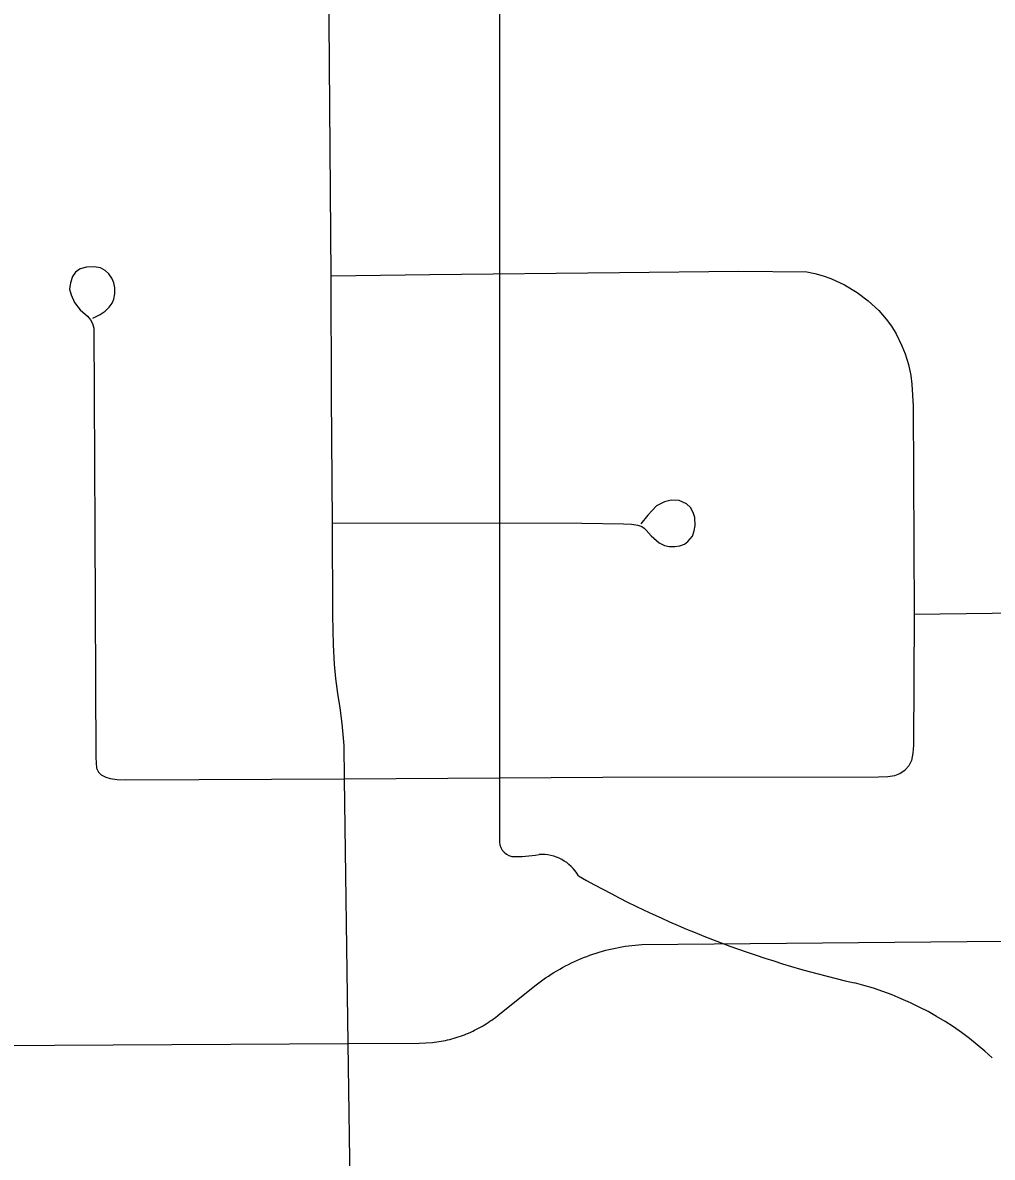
# Model space of a CAD drawing. Extents: x 0 to 34, y 0 to 22.
# Drawn here: x 4.5034 to 4.6482, y 15.0536 to 15.2231 of the extents above; entities that cross this region are included whole.
import ezdxf

# ---------------------------------------------------------------- set-up
doc = ezdxf.new("R2010")
doc.units = 0
doc.layers.add('GM_X_City_Street', color=7, linetype='Continuous')
doc.layers.add('GM_X_State_Shield', color=7, linetype='Continuous')

msp = doc.modelspace()

# ---------------------------------------------------------------- linework, layer by layer
at = {"layer": 'GM_X_City_Street'}
for points in [[(4.552337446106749, 15.046434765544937), (4.551967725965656, 15.070602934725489), (4.551442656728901, 15.110143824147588), (4.551368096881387, 15.115114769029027), (4.551082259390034, 15.118429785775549), (4.550793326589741, 15.120735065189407), (4.550445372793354, 15.122909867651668), (4.5501439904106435, 15.125131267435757), (4.54992963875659, 15.12729361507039), (4.549796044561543, 15.130173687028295), (4.549712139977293, 15.134569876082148), (4.5496407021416, 15.148401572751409), (4.549488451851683, 15.167337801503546), (4.549426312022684, 15.185267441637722), (4.548491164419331, 15.305760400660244)], [(4.513815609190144, 15.178941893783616), (4.514940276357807, 15.179516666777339), (4.515692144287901, 15.180001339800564), (4.516285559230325, 15.180619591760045), (4.516732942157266, 15.181197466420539), (4.516997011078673, 15.181815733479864), (4.517143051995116, 15.182611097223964), (4.517143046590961, 15.183462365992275), (4.516997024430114, 15.184257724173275), (4.5167018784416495, 15.184935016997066), (4.516232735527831, 15.185584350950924), (4.5157014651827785, 15.186084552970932), (4.5149651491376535, 15.186466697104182), (4.514023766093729, 15.186612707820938), (4.512905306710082, 15.186553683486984), (4.51196391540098, 15.18631755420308), (4.51125555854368, 15.185817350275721), (4.510786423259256, 15.185171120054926), (4.510491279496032, 15.184257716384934), (4.510345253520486, 15.183288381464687), (4.5105782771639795, 15.182433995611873), (4.511109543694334, 15.181315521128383), (4.5119639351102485, 15.18022501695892), (4.513032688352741, 15.17926190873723), (4.5134924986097, 15.178693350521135), (4.513787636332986, 15.178165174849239), (4.513964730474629, 15.177459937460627), (4.514148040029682, 15.147307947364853), (4.5142692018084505, 15.11333765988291), (4.514362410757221, 15.111746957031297), (4.514691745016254, 15.111137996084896), (4.515064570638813, 15.110765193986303), (4.51576670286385, 15.110389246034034), (4.516422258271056, 15.110202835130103), (4.517453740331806, 15.110063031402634), (4.518761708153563, 15.110016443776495), (4.551442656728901, 15.110143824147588), (4.590045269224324, 15.11039237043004), (4.631183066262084, 15.110454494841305), (4.632609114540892, 15.110525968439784), (4.633625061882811, 15.110662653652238), (4.6343706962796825, 15.110932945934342), (4.6351846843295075, 15.111476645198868)], [(4.549426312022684, 15.185267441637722), (4.564158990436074, 15.185475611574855), (4.592512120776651, 15.185786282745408), (4.610280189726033, 15.18596959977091), (4.62050482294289, 15.185851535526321), (4.621669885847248, 15.185627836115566), (4.622946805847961, 15.185292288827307), (4.624096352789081, 15.184857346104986), (4.626112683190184, 15.183922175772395), (4.6280358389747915, 15.182772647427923), (4.629673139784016, 15.18152057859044), (4.631226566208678, 15.180082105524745), (4.6323605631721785, 15.17882383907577), (4.633127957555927, 15.177745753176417), (4.633820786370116, 15.176617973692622), (4.634706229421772, 15.174843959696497), (4.6351909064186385, 15.173610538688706), (4.635675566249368, 15.17202914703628), (4.63602043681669, 15.170413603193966), (4.6361944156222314, 15.16910250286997), (4.636383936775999, 15.16580613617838), (4.636536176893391, 15.134765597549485), (4.63642744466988, 15.115204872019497), (4.636337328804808, 15.113983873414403), (4.636135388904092, 15.112899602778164), (4.6357159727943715, 15.112098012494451), (4.6351846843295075, 15.111476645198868)], [(4.5496407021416, 15.148401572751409), (4.586888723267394, 15.148330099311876), (4.5930868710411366, 15.148258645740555), (4.59431097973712, 15.148187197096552), (4.59524614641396, 15.148041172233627), (4.595824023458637, 15.147826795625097), (4.59619373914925, 15.147587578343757), (4.596498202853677, 15.147311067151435), (4.5972655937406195, 15.146456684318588), (4.598433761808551, 15.14539102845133), (4.599210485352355, 15.145015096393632), (4.599931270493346, 15.144872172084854), (4.6007670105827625, 15.14484112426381), (4.6015157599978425, 15.14494363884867), (4.602230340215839, 15.145210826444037), (4.6027398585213, 15.145592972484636), (4.603395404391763, 15.146400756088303), (4.603684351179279, 15.147183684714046), (4.60381171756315, 15.14796660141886), (4.6037464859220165, 15.149193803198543), (4.603525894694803, 15.149951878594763), (4.603112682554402, 15.150672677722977), (4.602494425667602, 15.151231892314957), (4.601407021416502, 15.151701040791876), (4.600245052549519, 15.151775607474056), (4.599210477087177, 15.151502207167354), (4.598057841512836, 15.150924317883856), (4.5967591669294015, 15.14955420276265), (4.595681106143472, 15.148258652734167)], [(4.636536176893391, 15.134765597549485), (4.671475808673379, 15.135209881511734), (4.676648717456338, 15.135209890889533), (4.707300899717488, 15.135595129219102), (4.740416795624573, 15.135936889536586), (4.808379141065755, 15.13635630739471), (4.842542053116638, 15.136303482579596)], [(4.367703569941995, 15.0695776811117), (4.551967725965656, 15.070602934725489), (4.562574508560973, 15.07066195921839), (4.564556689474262, 15.070770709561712), (4.56488290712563, 15.0708110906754), (4.565212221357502, 15.070854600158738), (4.565538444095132, 15.070904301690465), (4.565864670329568, 15.070960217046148), (4.566190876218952, 15.071022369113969), (4.5665139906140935, 15.071090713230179), (4.566837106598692, 15.071162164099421), (4.5671571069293, 15.071239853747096), (4.567477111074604, 15.071323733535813), (4.567797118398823, 15.071413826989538), (4.568114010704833, 15.071510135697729), (4.56842780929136, 15.071609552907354), (4.568741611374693, 15.071715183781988), (4.569052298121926, 15.071827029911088), (4.569362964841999, 15.071945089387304), (4.569670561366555, 15.072066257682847), (4.5699750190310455, 15.072193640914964), (4.570279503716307, 15.07232723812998), (4.570577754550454, 15.072467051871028), (4.570876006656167, 15.072609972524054), (4.571171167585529, 15.072759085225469), (4.571466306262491, 15.072911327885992), (4.571755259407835, 15.07307289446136), (4.572044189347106, 15.073234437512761), (4.572326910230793, 15.073405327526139), (4.572609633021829, 15.073579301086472), (4.572886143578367, 15.073756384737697), (4.573162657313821, 15.073939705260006), (4.5734329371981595, 15.07412921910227), (4.573703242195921, 15.074321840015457), (4.573967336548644, 15.074520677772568), (4.57434014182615, 15.074809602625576), (4.579882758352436, 15.079239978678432), (4.580271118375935, 15.079547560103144), (4.580668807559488, 15.079848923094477), (4.581069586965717, 15.080140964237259), (4.581473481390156, 15.080426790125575), (4.581883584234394, 15.080703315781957), (4.582299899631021, 15.080976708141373), (4.582719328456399, 15.081240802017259), (4.583144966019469, 15.081495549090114), (4.583573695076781, 15.081744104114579), (4.5840086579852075, 15.081986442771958), (4.584446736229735, 15.082222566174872), (4.58488790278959, 15.082446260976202), (4.585332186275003, 15.082666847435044), (4.585782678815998, 15.082878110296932), (4.586233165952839, 15.083080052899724), (4.586689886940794, 15.083275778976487), (4.587149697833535, 15.083462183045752), (4.587612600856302, 15.08364239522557), (4.588078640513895, 15.083813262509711), (4.588547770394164, 15.083974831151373), (4.589020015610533, 15.084130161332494), (4.58949535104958, 15.084276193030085), (4.5899707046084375, 15.084412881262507), (4.590449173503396, 15.08454337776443), (4.59093073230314, 15.084664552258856), (4.591415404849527, 15.084776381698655), (4.591900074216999, 15.084882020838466), (4.592384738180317, 15.084978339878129), (4.592875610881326, 15.085065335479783), (4.593363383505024, 15.08514298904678), (4.593857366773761, 15.085214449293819), (4.5943482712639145, 15.085273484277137), (4.594842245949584, 15.08532941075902), (4.595336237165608, 15.085372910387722), (4.59583022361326, 15.085407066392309), (4.67682891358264, 15.086177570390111)]]:
    msp.add_lwpolyline(points, dxfattribs=at)
at = {"layer": 'GM_X_State_Shield'}
msp.add_line((4.574606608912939, 15.251262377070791), (4.574606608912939, 15.10117219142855), dxfattribs=at)
for centre, radius, start, end in [((4.576892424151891, 15.100843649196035), 0.002311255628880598, 171.9583861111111, 258.30661388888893), ((4.577242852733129, 15.1161990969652), 0.017637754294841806, 267.33899444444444, 280.6038555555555), ((4.580851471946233, 15.092513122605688), 0.006359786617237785, 29.748380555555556, 93.27174722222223), ((4.6611465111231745, 15.227362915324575), 0.15144107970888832, 240.41292222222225, 257.1985), ((4.615996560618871, 15.033743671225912), 0.047382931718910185, 47.184155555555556, 75.83597222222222)]:
    msp.add_arc(centre, radius, start, end, dxfattribs=at)

doc.saveas('drawing.dxf')
